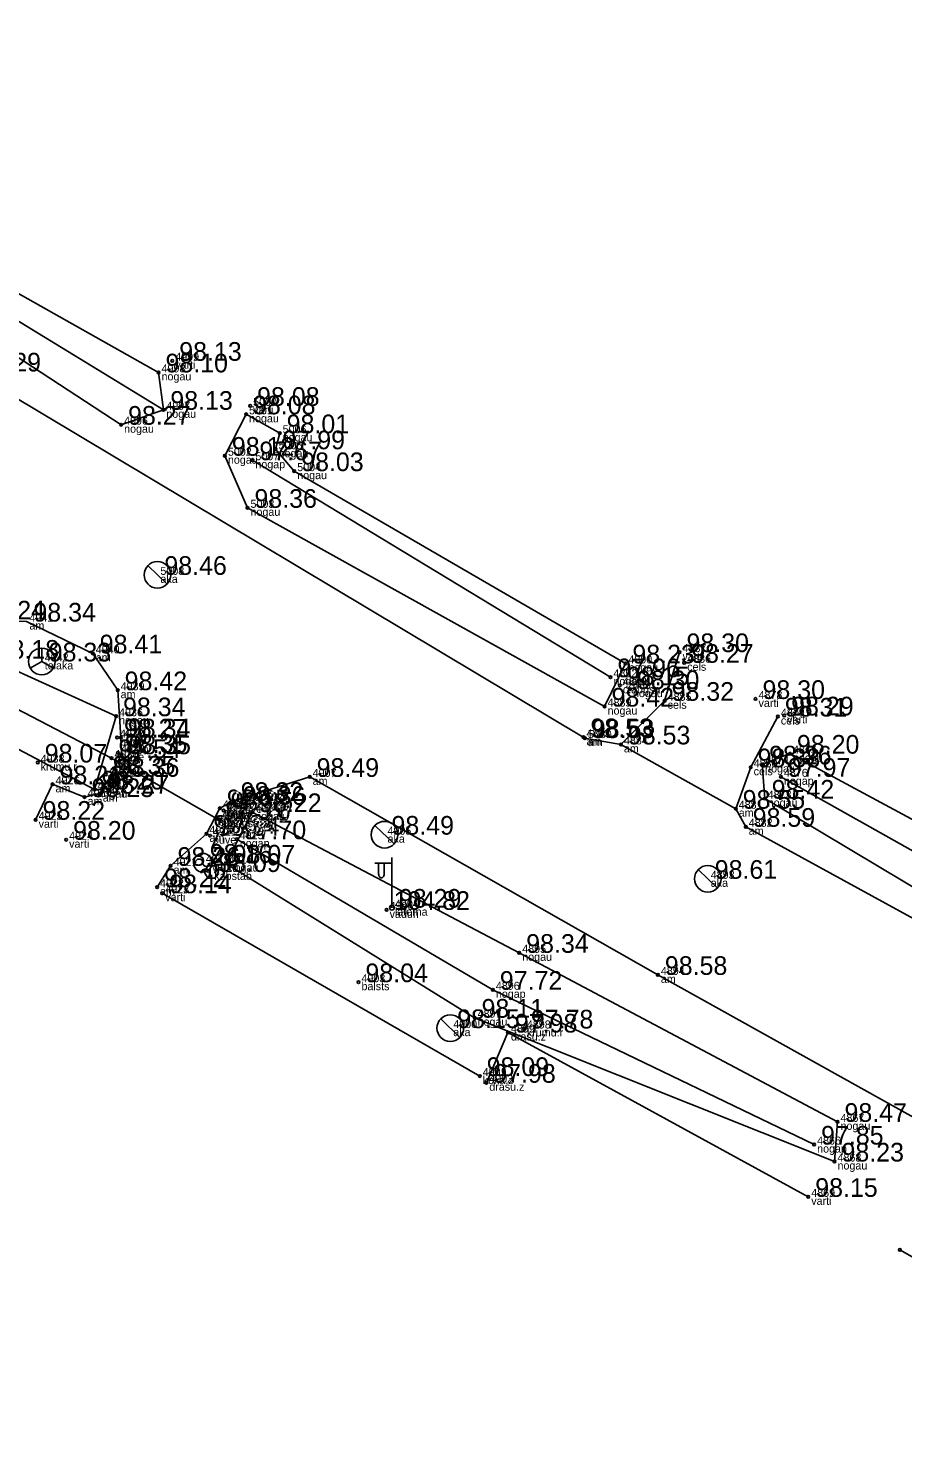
# Model space of a CAD drawing. Extents: x 614911 to 615803, y 262110 to 264311.
# Drawn here: x 615337.7 to 615370.5, y 264044.8 to 264097.5 of the extents above; entities that cross this region are included whole.
import ezdxf

# ---------------------------------------------------------------- set-up
doc = ezdxf.new("R2010")
doc.units = 0
for name, color, linetype in [('Level 11', 7, 'Continuous'), ('Level 12', 7, 'Continuous'), ('Level 27', 7, 'Continuous'), ('Level 31', 7, 'Continuous'), ('Level 35', 7, 'Continuous'), ('Level 37', 7, 'Continuous'), ('Level 44', 7, 'Continuous'), ('Level 49', 7, 'Continuous'), ('Level 53', 7, 'Continuous'), ('Level 54', 7, 'Continuous'), ('Level 57', 7, 'Continuous'), ('Level 58', 7, 'Continuous')]:
    doc.layers.add(name, color=color, linetype=linetype)

msp = doc.modelspace()

# ---------------------------------------------------------------- linework, layer by layer
at = {"layer": 'Level 11'}
msp.add_line((615340.788, 264070.174), (615344.9, 264067.814), dxfattribs=at)
at = {"layer": 'Level 12'}
for p, q in [((615342.153, 264077.393), (615342.871, 264076.697)), ((615350.668, 264067.651), (615351.386, 264066.955)), ((615344.557, 264066.205), (615344.798, 264066.344)), ((615362.787, 264065.997), (615363.505, 264065.301)), ((615353.133, 264060.398), (615353.851, 264059.702))]:
    msp.add_line(p, q, dxfattribs=at)
for points in [[(615344.806, 264067.367), (615344.557, 264066.804), (615344.893, 264066.804), (615344.557, 264066.205)], [(615344.535, 264066.475), (615344.557, 264066.205)]]:
    msp.add_lwpolyline(points, dxfattribs=at)
msp.add_lwpolyline([(615344.401, 264065.675), (615344.667, 264065.675), (615344.8, 264065.905), (615344.667, 264066.136), (615344.401, 264066.136), (615344.268, 264065.905)], close=True, dxfattribs=at)
for centre in [(615342.512, 264077.045), (615351.027, 264067.303), (615363.146, 264065.649), (615353.492, 264060.05)]:
    msp.add_circle(centre, 0.5, dxfattribs=at)
at = {"layer": 'Level 27'}
msp.add_circle((615344.213, 264066.25), 0.35, dxfattribs=at)
for centre, start, end in [((615344.073, 264066.25), 0, 180), ((615344.353, 264066.25), 180, 0)]:
    msp.add_arc(centre, 0.14, start, end, dxfattribs=at)
at = {"layer": 'Level 31'}
for p, q in [((615346.073, 264081.343), (615359.497, 264073.207)), ((615383.842, 264059.346), (615365.889, 264069.473))]:
    msp.add_line(p, q, dxfattribs=at)
for points in [[(615342.554, 264084.637), (615342.735, 264083.235), (615341.151, 264082.675), (615331.485, 264088.981), (615324.574, 264095.897), (615324.48, 264096.832), (615326.347, 264097.906), (615330.371, 264093.105), (615333.223, 264089.88)], [(615360.059, 264073.725), (615347.642, 264080.934), (615346.942, 264081.755), (615347.096, 264082.355), (615345.836, 264083.065), (615345.042, 264081.512), (615345.889, 264079.559), (615359.278, 264072.107)], [(615346.063, 264068.15), (615345.071, 264066.221), (615354.404, 264060.441), (615367.899, 264055.048), (615368.011, 264056.535), (615356.078, 264062.873)]]:
    msp.add_lwpolyline(points, close=True, dxfattribs=at)
for points in [[(615342.735, 264083.235), (615332.667, 264089.387), (615329.869, 264092.288), (615324.48, 264096.832)], [(615326.136, 264073.386), (615329.85, 264074.524), (615333.34, 264074.806), (615336.223, 264073.9), (615340.962, 264071.745), (615340.155, 264068.995), (615332.671, 264072.951), (615330.385, 264071.993), (615328.202, 264071.325)], [(615327.615, 264072.406), (615330.74, 264073.271), (615332.728, 264073.768), (615334.806, 264073.28), (615340.788, 264070.174)], [(615383.125, 264061.251), (615366.228, 264070.341), (615365.184, 264069.936), (615365.282, 264068.655), (615382.113, 264058.597), (615384.143, 264059.097), (615386.311, 264061.116)], [(615345.487, 264067.133), (615355.089, 264061.487), (615367.134, 264055.683)]]:
    msp.add_lwpolyline(points, dxfattribs=at)
at = {"layer": 'Level 35'}
msp.add_line((615370.348, 264051.733), (615377.782, 264047.486), dxfattribs=at)
for points in [[(615354.596, 264058.254), (615342.693, 264065.109)], [(615354.843, 264058.002), (615355.654, 264059.884), (615366.914, 264053.723)]]:
    msp.add_lwpolyline(points, dxfattribs=at)
at = {"layer": 'Level 37'}
for points in [[(615359.89, 264070.688), (615358.538, 264070.925), (615335.543, 264084.672), (615327.664, 264090.843), (615323.547, 264094.306), (615322.661, 264095.641), (615323.366, 264096.047), (615324.826, 264098.05), (615325.375, 264098.771)], [(615325.872, 264074.552), (615329.485, 264075.727), (615333.806, 264076.134), (615335.694, 264075.372), (615337.602, 264075.295), (615340.087, 264074.101), (615341.021, 264072.72), (615341.144, 264070.948), (615341.165, 264070.319), (615340.734, 264069.476), (615340.35, 264068.844), (615339.781, 264068.714), (615338.581, 264069.191), (615337.946, 264067.863)], [(615364.194, 264068.277), (615359.89, 264070.688), (615361.529, 264072.324), (615362.088, 264074.148)], [(615387.113, 264060.336), (615385.456, 264058.9), (615383.592, 264057.644), (615382.419, 264057.829), (615364.569, 264067.6), (615364.194, 264068.277), (615364.754, 264069.83), (615365.775, 264071.733)], [(615342.498, 264065.334), (615343.006, 264066.135), (615344.348, 264067.336), (615344.851, 264068.292), (615345.373, 264068.567), (615348.22, 264069.47), (615361.276, 264062.045), (615377.288, 264053.123), (615378.222, 264051.67), (615379.45, 264050.675), (615379.853, 264048.743), (615379.851, 264044.835)]]:
    msp.add_lwpolyline(points, dxfattribs=at)
at = {"layer": 'Level 44'}
for p, q in [((615351.303, 264064.566), (615351.303, 264066.449)), ((615351.303, 264066.229), (615350.668, 264066.229)), ((615350.803, 264066.229), (615350.803, 264065.837)), ((615351.013, 264066.229), (615351.013, 264065.837))]:
    msp.add_line(p, q, dxfattribs=at)
msp.add_circle((615351.303, 264064.566), 0.09, dxfattribs=at)
msp.add_ellipse((615350.908, 264065.837), major_axis=(0, 0.151), ratio=0.695971, start_param=1.570796, end_param=4.712389, dxfattribs=at)
at = {"layer": 'Level 49'}
for p, q in [((615338.174, 264074.3), (615338.174, 264073.8)), ((615337.741, 264073.55), (615338.174, 264073.8)), ((615338.174, 264073.8), (615338.607, 264073.55))]:
    msp.add_line(p, q, dxfattribs=at)
msp.add_circle((615338.174, 264073.8), 0.5, dxfattribs=at)
at = {"layer": 'Level 57'}
for centre in [(615343.069, 264085.073), (615342.554, 264084.637), (615342.735, 264083.235), (615345.988, 264083.382), (615341.151, 264082.675), (615345.836, 264083.065), (615347.096, 264082.355), (615346.942, 264081.755), (615345.042, 264081.512), (615346.073, 264081.343), (615347.642, 264080.934), (615345.889, 264079.559), (615340.087, 264074.101), (615360.059, 264073.725), (615362.088, 264074.148), (615362.263, 264073.749), (615359.497, 264073.207), (615341.021, 264072.72), (615359.851, 264072.902), (615360.229, 264072.761), (615359.278, 264072.107), (615361.529, 264072.324), (615364.938, 264072.392), (615340.962, 264071.745), (615365.775, 264071.733), (615366.012, 264071.775), (615340.996, 264070.946), (615341.144, 264070.948), (615358.488, 264070.958), (615358.538, 264070.925), (615359.89, 264070.688), (615338.024, 264070.007), (615340.788, 264070.174), (615341.031, 264070.371), (615341.165, 264070.319), (615366.228, 264070.341), (615340.581, 264069.557), (615340.734, 264069.476), (615348.22, 264069.47), (615364.754, 264069.83), (615365.184, 264069.936), (615365.889, 264069.473), (615338.581, 264069.191), (615340.155, 264068.995), (615339.781, 264068.714), (615340.35, 264068.844), (615345.373, 264068.567), (615345.457, 264068.423), (615365.282, 264068.655), (615337.946, 264067.863), (615344.805, 264067.885), (615344.851, 264068.292), (615344.994, 264068.208), (615346.063, 264068.15), (615364.194, 264068.277), (615344.348, 264067.336), (615344.9, 264067.814), (615364.569, 264067.6), (615339.089, 264067.114), (615344.484, 264067.265), (615345.487, 264067.133), (615343.006, 264066.135), (615345.071, 264066.221), (615342.498, 264065.334), (615342.693, 264065.109), (615351.106, 264064.483), (615356.078, 264062.873), (615350.05, 264061.772), (615361.276, 264062.045), (615355.089, 264061.487), (615354.404, 264060.441), (615356.252, 264060.036), (615355.654, 264059.884), (615354.596, 264058.254), (615354.843, 264058.002), (615368.011, 264056.535), (615367.134, 264055.683), (615367.899, 264055.048), (615366.914, 264053.723), (615370.348, 264051.733)]:
    msp.add_circle(centre, 0.05, dxfattribs=at)
at = {"layer": 'Level 58'}
for centre in [(615343.069, 264085.073), (615342.554, 264084.637), (615342.735, 264083.235), (615345.988, 264083.382), (615341.151, 264082.675), (615345.836, 264083.065), (615347.096, 264082.355), (615346.942, 264081.755), (615345.042, 264081.512), (615346.073, 264081.343), (615347.642, 264080.934), (615345.889, 264079.559), (615340.087, 264074.101), (615360.059, 264073.725), (615362.088, 264074.148), (615362.263, 264073.749), (615359.497, 264073.207), (615341.021, 264072.72), (615359.851, 264072.902), (615360.229, 264072.761), (615359.278, 264072.107), (615361.529, 264072.324), (615364.938, 264072.392), (615340.962, 264071.745), (615365.775, 264071.733), (615366.012, 264071.775), (615340.996, 264070.946), (615341.144, 264070.948), (615358.488, 264070.958), (615358.538, 264070.925), (615359.89, 264070.688), (615338.024, 264070.007), (615340.788, 264070.174), (615341.031, 264070.371), (615341.165, 264070.319), (615366.228, 264070.341), (615340.581, 264069.557), (615340.734, 264069.476), (615348.22, 264069.47), (615364.754, 264069.83), (615365.184, 264069.936), (615365.889, 264069.473), (615338.581, 264069.191), (615340.155, 264068.995), (615339.781, 264068.714), (615340.35, 264068.844), (615345.373, 264068.567), (615345.457, 264068.423), (615365.282, 264068.655), (615337.946, 264067.863), (615344.805, 264067.885), (615344.851, 264068.292), (615344.994, 264068.208), (615346.063, 264068.15), (615364.194, 264068.277), (615344.348, 264067.336), (615344.9, 264067.814), (615364.569, 264067.6), (615339.089, 264067.114), (615344.484, 264067.265), (615345.487, 264067.133), (615343.006, 264066.135), (615345.071, 264066.221), (615342.498, 264065.334), (615342.693, 264065.109), (615351.106, 264064.483), (615356.078, 264062.873), (615350.05, 264061.772), (615361.276, 264062.045), (615355.089, 264061.487), (615354.404, 264060.441), (615356.252, 264060.036), (615355.654, 264059.884), (615354.596, 264058.254), (615354.843, 264058.002), (615368.011, 264056.535), (615367.134, 264055.683), (615367.899, 264055.048), (615366.914, 264053.723), (615370.348, 264051.733)]:
    msp.add_circle(centre, 0.05, dxfattribs=at)

# ---------------------------------------------------------------- texts
at = {"layer": 'Level 27'}
msp.add_text(' 98.16', height=0.7, dxfattribs=at).set_placement((615344.213, 264066.25))
at = {"layer": 'Level 49'}
msp.add_text(' 98.33', height=0.7, dxfattribs=at).set_placement((615338.174, 264073.8))
at = {"layer": 'Level 53'}
for s, p in [(' varti', (615343.069, 264084.773)), (' nogau', (615342.554, 264084.337)), (' varti', (615345.988, 264083.082)), (' nogau', (615342.735, 264082.935)), (' nogau', (615345.836, 264082.765)), (' nogau', (615341.151, 264082.375)), (' nogau', (615347.096, 264082.055)), (' nogau', (615346.942, 264081.455)), (' nogau', (615345.042, 264081.212)), (' nogap', (615346.073, 264081.043)), (' nogau', (615347.642, 264080.634)), (' nogau', (615345.889, 264079.259)), (' aka', (615342.512, 264076.745)), (' am', (615337.602, 264074.995)), (' telaka', (615338.174, 264073.5)), (' am', (615340.087, 264073.801)), (' varti', (615362.088, 264073.848)), (' cels', (615362.263, 264073.449)), (' nogau', (615360.059, 264073.425)), (' am', (615341.021, 264072.42)), (' nogap', (615359.497, 264072.907)), (' c.augsa', (615359.851, 264072.602)), (' nogau', (615360.229, 264072.461)), (' cels', (615361.529, 264072.024)), (' varti', (615364.938, 264072.092)), (' nogau', (615340.962, 264071.445)), (' nogau', (615359.278, 264071.807)), (' cels', (615365.775, 264071.433)), (' varti', (615366.012, 264071.475)), (' buve', (615340.996, 264070.646)), (' am', (615341.144, 264070.648)), (' am', (615358.488, 264070.658)), (' am', (615358.538, 264070.625)), (' am', (615359.89, 264070.388)), (' krumu.r', (615338.024, 264069.707)), (' tekne', (615340.788, 264069.874)), (' buve', (615341.031, 264070.071)), (' am', (615341.165, 264070.019)), (' nogau', (615366.228, 264070.041)), (' buve', (615340.581, 264069.257)), (' cels', (615364.754, 264069.53)), (' nogau', (615365.184, 264069.636)), (' am', (615338.581, 264068.891)), (' am', (615340.734, 264069.176)), (' am', (615348.22, 264069.17)), (' nogap', (615365.889, 264069.173)), (' am', (615339.781, 264068.414)), (' nogau', (615340.155, 264068.695)), (' am', (615340.35, 264068.544)), (' am', (615345.373, 264068.267)), (' buve', (615345.457, 264068.123)), (' nogau', (615365.282, 264068.355)), (' am', (615344.851, 264067.992)), (' buve', (615344.994, 264067.908)), (' nogau', (615346.063, 264067.85)), (' am', (615364.194, 264067.977)), (' varti', (615337.946, 264067.563)), (' c.augsa', (615344.805, 264067.585)), (' tekne', (615344.9, 264067.514)), (' am', (615364.569, 264067.3)), (' varti', (615339.089, 264066.814)), (' am', (615344.348, 264067.036)), (' buve', (615344.484, 264066.965)), (' nogap', (615345.487, 264066.833)), (' aka', (615351.027, 264067.003)), (' am', (615343.006, 264065.835)), (' gvent', (615344.213, 264065.95)), (' kabstab', (615344.534, 264065.605)), (' nogau', (615345.071, 264065.921)), (' aka', (615363.146, 264065.349)), (' am', (615342.498, 264065.034)), (' varti', (615342.693, 264064.809)), (' vaduh', (615351.106, 264064.183)), (' laterna', (615351.303, 264064.266)), (' nogau', (615356.078, 264062.573)), (' balsts', (615350.05, 264061.472)), (' am', (615361.276, 264061.745)), (' nogap', (615355.089, 264061.187)), (' aka', (615353.492, 264059.75)), (' nogau', (615354.404, 264060.141)), (' krumu.r', (615356.252, 264059.736)), (' drasu.z', (615355.654, 264059.584)), (' koka.z', (615354.596, 264057.954)), (' drasu.z', (615354.843, 264057.702)), (' nogau', (615368.011, 264056.235)), (' nogap', (615367.134, 264055.383)), (' nogau', (615367.899, 264054.748)), (' varti', (615366.914, 264053.423))]:
    msp.add_text(s, height=0.3, dxfattribs=at).set_placement(p)
at = {"layer": 'Level 54'}
for s, p in [(' 4999', (615343.069, 264085.073)), (' 4998', (615342.554, 264084.637)), (' 4997', (615342.735, 264083.235)), (' 5001', (615345.836, 264083.065)), (' 5000', (615345.988, 264083.382)), (' 4996', (615341.151, 264082.675)), (' 5006', (615347.096, 264082.355)), (' 5002', (615345.042, 264081.512)), (' 5007', (615346.073, 264081.343)), (' 5005', (615346.942, 264081.755)), (' 5004', (615347.642, 264080.934)), (' 5003', (615345.889, 264079.559)), (' 5008', (615342.512, 264077.045)), (' 4941', (615337.602, 264075.295)), (' 4940', (615340.087, 264074.101)), (' 4887', (615362.088, 264074.148)), (' 4942', (615338.174, 264073.8)), (' 4890', (615360.059, 264073.725)), (' 4886', (615362.263, 264073.749)), (' 4892', (615359.497, 264073.207)), (' 4888', (615359.851, 264072.902)), (' 4939', (615341.021, 264072.72)), (' 4891', (615360.229, 264072.761)), (' 4878', (615364.938, 264072.392)), (' 4889', (615359.278, 264072.107)), (' 4885', (615361.529, 264072.324)), (' 4936', (615340.962, 264071.745)), (' 4879', (615365.775, 264071.733)), (' 4877', (615366.012, 264071.775)), (' 4932', (615340.996, 264070.946)), (' 4931', (615341.144, 264070.948)), (' 4883', (615358.488, 264070.958)), (' 5030', (615358.538, 264070.925)), (' 4933', (615341.031, 264070.371)), (' 4930', (615341.165, 264070.319)), (' 4884', (615359.89, 264070.688)), (' 4875', (615366.228, 264070.341)), (' 4938', (615338.024, 264070.007)), (' 4937', (615340.788, 264070.174)), (' 4880', (615364.754, 264069.83)), (' 4874', (615365.184, 264069.936)), (' 4926', (615338.581, 264069.191)), (' 4934', (615340.581, 264069.557)), (' 4929', (615340.734, 264069.476)), (' 4907', (615348.22, 264069.47)), (' 4876', (615365.889, 264069.473)), (' 4927', (615339.781, 264068.714)), (' 4935', (615340.155, 264068.995)), (' 4928', (615340.35, 264068.844)), (' 4909', (615344.851, 264068.292)), (' 4912', (615344.994, 264068.208)), (' 4908', (615345.373, 264068.567)), (' 4913', (615345.457, 264068.423)), (' 4914', (615346.063, 264068.15)), (' 4881', (615364.194, 264068.277)), (' 4873', (615365.282, 264068.655)), (' 4925', (615337.946, 264067.863)), (' 4918', (615344.805, 264067.885)), (' 4917', (615344.9, 264067.814)), (' 4924', (615339.089, 264067.114)), (' 4910', (615344.348, 264067.336)), (' 4911', (615344.484, 264067.265)), (' 4915', (615345.487, 264067.133)), (' 4905', (615351.027, 264067.303)), (' 4882', (615364.569, 264067.6)), (' 4921', (615343.006, 264066.135)), (' 4919', (615344.213, 264066.25)), (' 4916', (615345.071, 264066.221)), (' 4920', (615344.534, 264065.905)), (' 4893', (615363.146, 264065.649)), (' 4922', (615342.498, 264065.334)), (' 4923', (615342.693, 264065.109)), (' 4906', (615351.106, 264064.483)), (' 4904', (615351.303, 264064.566)), (' 4895', (615356.078, 264062.873)), (' 4894', (615361.276, 264062.045)), (' 4903', (615350.05, 264061.772)), (' 4896', (615355.089, 264061.487)), (' 4897', (615354.404, 264060.441)), (' 4900', (615353.492, 264060.05)), (' 4899', (615355.654, 264059.884)), (' 4898', (615356.252, 264060.036)), (' 4901', (615354.596, 264058.254)), (' 4902', (615354.843, 264058.002)), (' 4867', (615368.011, 264056.535)), (' 4866', (615367.134, 264055.683)), (' 4868', (615367.899, 264055.048)), (' 4869', (615366.914, 264053.723))]:
    msp.add_text(s, height=0.3, dxfattribs=at).set_placement(p)
at = {"layer": 'Level 58'}
for s, p in [(' 98.29', (615335.543, 264084.672)), (' 98.10', (615342.554, 264084.637)), (' 98.13', (615343.069, 264085.073)), (' 98.13', (615342.735, 264083.235)), (' 98.08', (615345.836, 264083.065)), (' 98.08', (615345.988, 264083.382)), (' 98.27', (615341.151, 264082.675)), (' 98.01', (615347.096, 264082.355)), (' 98.12', (615345.042, 264081.512)), (' 97.99', (615346.942, 264081.755)), (' 97.67', (615346.073, 264081.343)), (' 98.03', (615347.642, 264080.934)), (' 98.36', (615345.889, 264079.559)), (' 98.46', (615342.512, 264077.045)), (' 98.24', (615335.694, 264075.372)), (' 98.34', (615337.602, 264075.295)), (' 98.41', (615340.087, 264074.101)), (' 98.30', (615362.088, 264074.148)), (' 98.18', (615336.223, 264073.9)), (' 98.23', (615360.059, 264073.725)), (' 98.27', (615362.263, 264073.749)), (' 97.96', (615359.497, 264073.207)), (' 98.42', (615341.021, 264072.72)), (' 98.15', (615359.851, 264072.902)), (' 98.30', (615360.229, 264072.761)), (' 98.42', (615359.278, 264072.107)), (' 98.32', (615361.529, 264072.324)), (' 98.30', (615364.938, 264072.392)), (' 98.34', (615340.962, 264071.745)), (' 98.31', (615365.775, 264071.733)), (' 98.29', (615366.012, 264071.775)), (' 98.27', (615340.996, 264070.946)), (' 98.34', (615341.144, 264070.948)), (' 98.53', (615358.488, 264070.958)), (' 98.53', (615358.538, 264070.925)), (' 98.35', (615341.031, 264070.371)), (' 98.53', (615359.89, 264070.688)), (' 98.07', (615338.024, 264070.007)), (' 97.54', (615340.788, 264070.174)), (' 98.35', (615341.165, 264070.319)), (' 98.26', (615365.184, 264069.936)), (' 98.20', (615366.228, 264070.341)), (' 98.35', (615340.581, 264069.557)), (' 98.36', (615340.734, 264069.476)), (' 98.49', (615348.22, 264069.47)), (' 98.38', (615364.754, 264069.83)), (' 97.97', (615365.889, 264069.473)), (' 98.21', (615338.581, 264069.191)), (' 98.20', (615340.155, 264068.995)), (' 98.27', (615340.35, 264068.844)), (' 98.25', (615339.781, 264068.714)), (' 98.35', (615344.851, 264068.292)), (' 98.32', (615345.373, 264068.567)), (' 98.36', (615345.457, 264068.423)), (' 98.55', (615364.194, 264068.277)), (' 98.42', (615365.282, 264068.655)), (' 98.22', (615337.946, 264067.863)), (' 98.11', (615344.805, 264067.885)), (' 97.70', (615344.9, 264067.814)), (' 98.35', (615344.994, 264068.208)), (' 98.22', (615346.063, 264068.15)), (' 98.34', (615344.348, 264067.336)), (' 98.34', (615344.484, 264067.265)), (' 98.49', (615351.027, 264067.303)), (' 98.59', (615364.569, 264067.6)), (' 98.20', (615339.089, 264067.114)), (' 97.70', (615345.487, 264067.133)), (' 98.07', (615345.071, 264066.221)), (' 98.26', (615343.006, 264066.135)), (' 98.09', (615344.534, 264065.905)), (' 98.61', (615363.146, 264065.649)), (' 98.22', (615342.498, 264065.334)), (' 98.14', (615342.693, 264065.109)), (' 98.29', (615351.303, 264064.566)), (' 104.82', (615351.106, 264064.483)), (' 98.34', (615356.078, 264062.873)), (' 98.58', (615361.276, 264062.045)), (' 98.04', (615350.05, 264061.772)), (' 97.72', (615355.089, 264061.487)), (' 98.11', (615354.404, 264060.441)), (' 98.15', (615353.492, 264060.05)), (' 97.98', (615355.654, 264059.884)), (' 97.78', (615356.252, 264060.036)), (' 98.09', (615354.596, 264058.254)), (' 97.98', (615354.843, 264058.002)), (' 98.47', (615368.011, 264056.535)), (' 97.85', (615367.134, 264055.683)), (' 98.23', (615367.899, 264055.048)), (' 98.15', (615366.914, 264053.723))]:
    msp.add_text(s, height=0.7, dxfattribs=at).set_placement(p)

doc.saveas('drawing.dxf')
